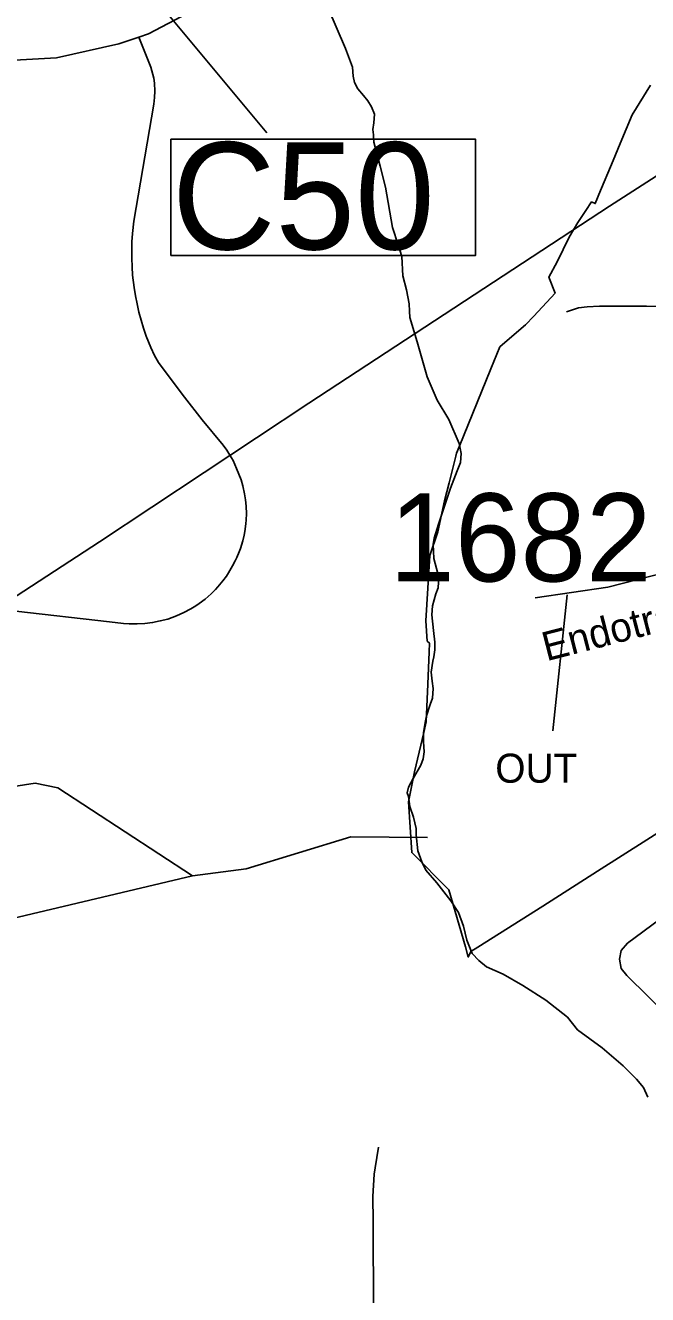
# Model space of a CAD drawing. Extents: x 1662474 to 1856135, y 779280 to 917889.
# Drawn here: x 1717162 to 1719194, y 835176 to 839326 of the extents above; entities that cross this region are included whole.
import ezdxf

# ---------------------------------------------------------------- set-up
doc = ezdxf.new("R2010")
doc.units = 0
for name, color, linetype in [('Cogo Default Point CELL', 7, 'Continuous'), ('Exist Boundary Political City Limit New Hole', 7, 'Continuous'), ('Exist Hydrographic Creek Single Shore', 7, 'Continuous'), ('Exist Hydrographic Misc Water Feature', 7, 'Continuous'), ('Exist Road Non-System Type 51', 7, 'Continuous'), ('Exist Road Primary NC Structure Culvert Number Label', 7, 'Continuous'), ('Exist Road Secondary Type 51 Attributed', 7, 'Continuous'), ('Exist Road Secondary Type 51 Label', 7, 'Continuous'), ('Exist Utilities Electrical Transmission Line', 7, 'Continuous'), ('Map Preparation Boundary City Limit Buffer Line', 7, 'Continuous')]:
    doc.layers.add(name, color=color, linetype=linetype)

msp = doc.modelspace()

# ---------------------------------------------------------------- linework, layer by layer
at = {"layer": 'Exist Boundary Political City Limit New Hole'}
for points in [[(1719203.8, 839130.9), (1719144.1, 839033.9), (1719105, 838940.2), (1719081.8, 838884.6), (1719035.1, 838772.8), (1719030.5, 838761.8), (1719023.6, 838743.5), (1719011.4, 838748.9), (1718992.6, 838721.1), (1718966.1, 838681.9), (1718938.4, 838633.4), (1718899.1, 838552.5), (1718871.4, 838502.9), (1718892.4, 838450.2), (1718822.4, 838375.5), (1718795.9, 838347.2), (1718742.8, 838301.8), (1718711.4, 838274.9), (1718682.2, 838203.1), (1718579, 837948.4), (1718570.4, 837926.9), (1718568.1, 837917.7), (1718546.4, 837829.8), (1718530.4, 837771.5), (1718509.1, 837669.6), (1718482.8, 837592.9), (1718470.4, 837379.6), (1718473.8, 837312.8), (1718481.9, 837306.2), (1718480.6, 837277.6), (1718476.2, 837172.2), (1718471.1, 837048.5), (1718463, 837013.9), (1718432.9, 836885.2), (1718413, 836787.2), (1718423.9, 836621.5), (1718545.6, 836500.2), (1718599.1, 836313.1), (1718608.6, 836279.8), (1718616.8, 836297.8), (1718639.9, 836312.4), (1718710.1, 836356.7), (1718852.6, 836446.7)], [(1718852.6, 836446.7), (1719030.8, 836560.2), (1719352.6, 836765.4)]]:
    msp.add_lwpolyline(points, dxfattribs=at)
at = {"layer": 'Exist Hydrographic Creek Single Shore'}
for points in [[(1718149.5, 839384), (1718207.2, 839249.9), (1718229.9, 839189.2), (1718232.8, 839160.1), (1718236.4, 839139.6), (1718247.4, 839117.9), (1718266.2, 839096.3), (1718280, 839078.8), (1718292, 839060.1), (1718302.5, 839035.9), (1718299.9, 839006.8), (1718296.8, 838985.8), (1718298.6, 838968), (1718300.4, 838943.6), (1718320.6, 838865.4), (1718337.8, 838797.1), (1718360.8, 838665.1), (1718379.1, 838607.9), (1718391, 838570.4), (1718394.6, 838506.8), (1718406.5, 838460.9), (1718415.9, 838415.2), (1718416.4, 838391.6), (1718417.2, 838370.9), (1718441.1, 838291.6), (1718474.1, 838176.7), (1718507.5, 838101.1), (1718545, 838037.6), (1718579.1, 837958.8), (1718585.8, 837926.2), (1718583.1, 837896.4), (1718572.1, 837869.3), (1718550.2, 837812.6), (1718511.5, 837694.8), (1718497.5, 837649.4), (1718494.4, 837628.9), (1718494.9, 837607.1), (1718496.5, 837583), (1718509.6, 837533.4), (1718511.1, 837505.8), (1718509.9, 837487.2), (1718502.2, 837466.9), (1718491.2, 837428.4), (1718489.6, 837398.2), (1718494.9, 837347.3), (1718499.4, 837309.2), (1718499.4, 837284.8), (1718496.2, 837261.2), (1718493.1, 837246.8), (1718487.2, 837211.1), (1718490.5, 837182.2), (1718494.4, 837158.3), (1718491.2, 837126.3)], [(1718491.2, 837126.3), (1718483.9, 837105.6), (1718472.4, 837068.8), (1718467.9, 837047), (1718462.4, 837013.9), (1718462.6, 836983.8), (1718464.8, 836950.9), (1718461.2, 836928.4), (1718453.4, 836907.1), (1718428.8, 836863.6), (1718413.5, 836835.8), (1718408.9, 836816.6), (1718413.5, 836804.8), (1718418, 836771.7), (1718430.1, 836737.6), (1718438, 836700.1), (1718438, 836679.3), (1718443.8, 836627.4), (1718457.1, 836591.4), (1718469.8, 836564.1), (1718505.4, 836522.1), (1718552.1, 836463.8), (1718576.5, 836425.2), (1718593.4, 836381.4), (1718603.9, 836334.7), (1718620.9, 836291.4), (1718642.9, 836268.3), (1718667.9, 836248.4), (1718723, 836223.7), (1718786.5, 836186.7), (1718861.9, 836138.6), (1718932.8, 836083), (1718965.8, 836042.3), (1719046.4, 835983.6), (1719114.9, 835924.5), (1719158.6, 835880.4), (1719180.8, 835853.9), (1719194.9, 835821.6)]]:
    msp.add_lwpolyline(points, dxfattribs=at)
at = {"layer": 'Exist Hydrographic Misc Water Feature'}
for points in [[(1719249, 838407.3), (1719191.1, 838407.6), (1719036.9, 838408.3), (1718996.9, 838405.9), (1718968.9, 838402.3), (1718929.9, 838389.2)], [(1717707.3, 836545.6), (1717268.2, 836833.5), (1717193.3, 836848.2), (1716893.3, 836801.8), (1716640.3, 836564), (1716523.3, 836507.3), (1716415.2, 836516.1), (1716033.2, 836701.1), (1715725.2, 836779.6), (1715510.2, 836889), (1715370.3, 837082.2), (1715280.3, 837310.5), (1715198.2, 837417.3), (1714933.2, 837547.4), (1714725.2, 837689.5), (1714392.2, 837693), (1713843.3, 837789.4), (1713362.2, 838045.5), (1712838.2, 838190.7)], [(1717707.3, 836545.6), (1717883.3, 836568.3), (1718225.3, 836672.9), (1718475.3, 836671)], [(1714158.9, 833372.3), (1714250, 833455.3), (1714294.3, 833509.9), (1714490.2, 833975.3), (1714591.3, 834071.7), (1715102.3, 834261.5), (1715236.3, 834409.8), (1715449.2, 834874.8), (1715468.3, 835064.8), (1715610.3, 835130.8), (1715768.3, 835127.7), (1715852.3, 835168.6), (1716038.2, 835466.8), (1716469.3, 836065.3), (1716688.2, 836254.5), (1716930.3, 836361.2), (1717707.3, 836545.6)]]:
    msp.add_lwpolyline(points, dxfattribs=at)
at = {"layer": 'Exist Road Non-System Type 51'}
msp.add_line((1718885.1, 837019.8), (1718931.9, 837464.1), dxfattribs=at)
for points in [[(1717531.9, 839287.4), (1717564.1, 839298.7), (1717692, 839365.6), (1717799.6, 839439.1), (1718022.4, 839600), (1718546.9, 839992.1)], [(1716621.6, 839209.4), (1717027.1, 839206.6), (1717263.1, 839219.4), (1717467.4, 839265.1), (1717531.9, 839287.4)], [(1717583.1, 838247), (1717571.9, 838272.4), (1717556.9, 838310), (1717547.9, 838335.9), (1717539.8, 838361.9), (1717532.6, 838388.2), (1717526.6, 838415.2), (1717521.4, 838441.5), (1717516.9, 838468.8), (1717512.2, 838508.9), (1717510.4, 838536.8), (1717509.1, 838564.4), (1717509.4, 838590.9), (1717510.1, 838618.1), (1717512, 838645.9), (1717516.6, 838686.1), (1717581.5, 839068.8), (1717584.1, 839090.5), (1717584.9, 839110.5), (1717583.4, 839136.5), (1717581, 839153.5), (1717578.4, 839165.6), (1717574.9, 839177.7), (1717571.2, 839189.5), (1717531.9, 839287.4)], [(1717131.1, 837410.2), (1717436.9, 837375.6), (1717481.8, 837370.4), (1717500.9, 837369.6), (1717526.6, 837369.4), (1717551.9, 837370.1), (1717577.1, 837373.5), (1717602.2, 837378.8), (1717626.9, 837385.1), (1717655.5, 837395.4), (1717679.9, 837406.4), (1717702.5, 837418.2), (1717718.8, 837428.6), (1717729, 837435.4), (1717749.5, 837450.4), (1717768.9, 837467.8), (1717782.4, 837481.1), (1717790.6, 837490.6), (1717807.2, 837510), (1717818.5, 837525.5), (1717825.6, 837535.8), (1717838.8, 837558.6), (1717847.4, 837574.9), (1717852.9, 837585.9), (1717859.8, 837604.2), (1717864.1, 837615.8), (1717872.1, 837640.4), (1717876, 837658.9), (1717878.4, 837670.9), (1717882, 837696.6), (1717882.9, 837709.2), (1717883.6, 837728.4), (1717883.1, 837754.4), (1717881, 837774.2), (1717877.6, 837794), (1717871.9, 837820.5), (1717866.2, 837840.2), (1717859.5, 837858.9), (1717851.9, 837877.4), (1717840.1, 837902.9), (1717830.1, 837920.5), (1717819.4, 837936.8), (1717807.5, 837953.9), (1717739.8, 838036.8), (1717682.1, 838110.2), (1717624.9, 838185.6), (1717597, 838223.4), (1717583.1, 838247)], [(1719266.8, 836081.4), (1719126.4, 836219.8), (1719108.5, 836242.9), (1719102.2, 836272.5), (1719108.5, 836300.9), (1719128.5, 836325), (1719232.9, 836403.1)], [(1718110.4, 834380.9), (1718178.9, 834467), (1718190.9, 834483.5), (1718202.5, 834500.6), (1718213.5, 834517.9), (1718224, 834535.7), (1718233.8, 834554), (1718243.1, 834572), (1718255.2, 834600.1), (1718262.6, 834619.5), (1718269.6, 834638.9), (1718275.8, 834658.4), (1718281.2, 834678.2), (1718288.1, 834708.5), (1718292.1, 834728.4), (1718295.9, 834758.9), (1718298, 834779.4), (1718299.1, 834799.5), (1718299.6, 834829.2), (1718298.4, 835415.5), (1718296.5, 835497.2), (1718301.1, 835570.4), (1718304.1, 835591.2), (1718315.4, 835657.9)]]:
    msp.add_lwpolyline(points, dxfattribs=at)
at = {"layer": 'Exist Road Primary NC Structure Culvert Number Label'}
msp.add_line((1715872, 841474), (1717950.8, 838974.2), dxfattribs=at)
msp.add_lwpolyline([(1717637.3, 838953.6), (1718632.7, 838953.6), (1718632.7, 838573.7), (1717637.3, 838573.7)], close=True, dxfattribs=at)
at = {"layer": 'Exist Road Secondary Type 51 Attributed'}
msp.add_lwpolyline([(1720135.4, 837512.2), (1720049, 837501.5), (1719940.2, 837507.7), (1719848.5, 837532.8), (1719727.5, 837567.9), (1719596, 837602.8), (1719504.6, 837602.1), (1719418.3, 837579.6), (1719064.8, 837489.6), (1718826.6, 837454.4)], dxfattribs=at)
at = {"layer": 'Exist Utilities Electrical Transmission Line'}
msp.add_lwpolyline([(1713005.3, 834756), (1713847.9, 835307.5), (1714507.2, 835736.7), (1715243.2, 836219.4), (1715948.8, 836686.2), (1716567.8, 837092), (1717404.3, 837637.4), (1718087.8, 838090.6), (1719069.6, 838734.7), (1719749, 839171.9), (1720424.4, 839616.9)], dxfattribs=at)
at = {"layer": 'Map Preparation Boundary City Limit Buffer Line'}
for points in [[(1719203.8, 839130.9), (1719144.1, 839033.9), (1719105, 838940.2), (1719081.8, 838884.6), (1719035.1, 838772.8), (1719030.5, 838761.8), (1719023.6, 838743.5), (1719011.4, 838748.9), (1718992.6, 838721.1), (1718966.1, 838681.9), (1718938.4, 838633.4), (1718899.1, 838552.5), (1718871.4, 838502.9), (1718892.4, 838450.2), (1718822.4, 838375.5), (1718795.9, 838347.2), (1718742.8, 838301.8), (1718711.4, 838274.9), (1718682.2, 838203.1), (1718579, 837948.4), (1718570.4, 837926.9), (1718568.1, 837917.7), (1718546.4, 837829.8), (1718530.4, 837771.5), (1718509.1, 837669.6), (1718482.8, 837592.9), (1718470.4, 837379.6), (1718473.8, 837312.8), (1718481.9, 837306.2), (1718480.6, 837277.6), (1718476.2, 837172.2), (1718471.1, 837048.5), (1718463, 837013.9), (1718432.9, 836885.2), (1718413, 836787.2), (1718423.9, 836621.5), (1718545.6, 836500.2), (1718599.1, 836313.1), (1718608.6, 836279.8), (1718616.8, 836297.8), (1718639.9, 836312.4), (1718710.1, 836356.7), (1718852.6, 836446.7)], [(1718852.6, 836446.7), (1719030.8, 836560.2), (1719352.6, 836765.4)]]:
    msp.add_lwpolyline(points, dxfattribs=at)

# ---------------------------------------------------------------- texts
at = {"layer": 'Cogo Default Point CELL'}
msp.add_text('1682', height=288, dxfattribs=at).set_placement((1718350.7, 837507.9))
at = {"layer": 'Exist Boundary Political City Limit New Hole'}
msp.add_text('OUT', height=95, dxfattribs=at).set_placement((1718696.8, 836849.9))
at = {"layer": 'Exist Road Primary NC Structure Culvert Number Label'}
msp.add_text('C50', height=350, dxfattribs=at).set_placement((1717640.6, 838593.5))
at = {"layer": 'Exist Road Secondary Type 51 Label'}
msp.add_text('Endotrail Rd', height=95, rotation=14.4562, dxfattribs=at).set_placement((1718864, 837246.6))

doc.saveas('drawing.dxf')
